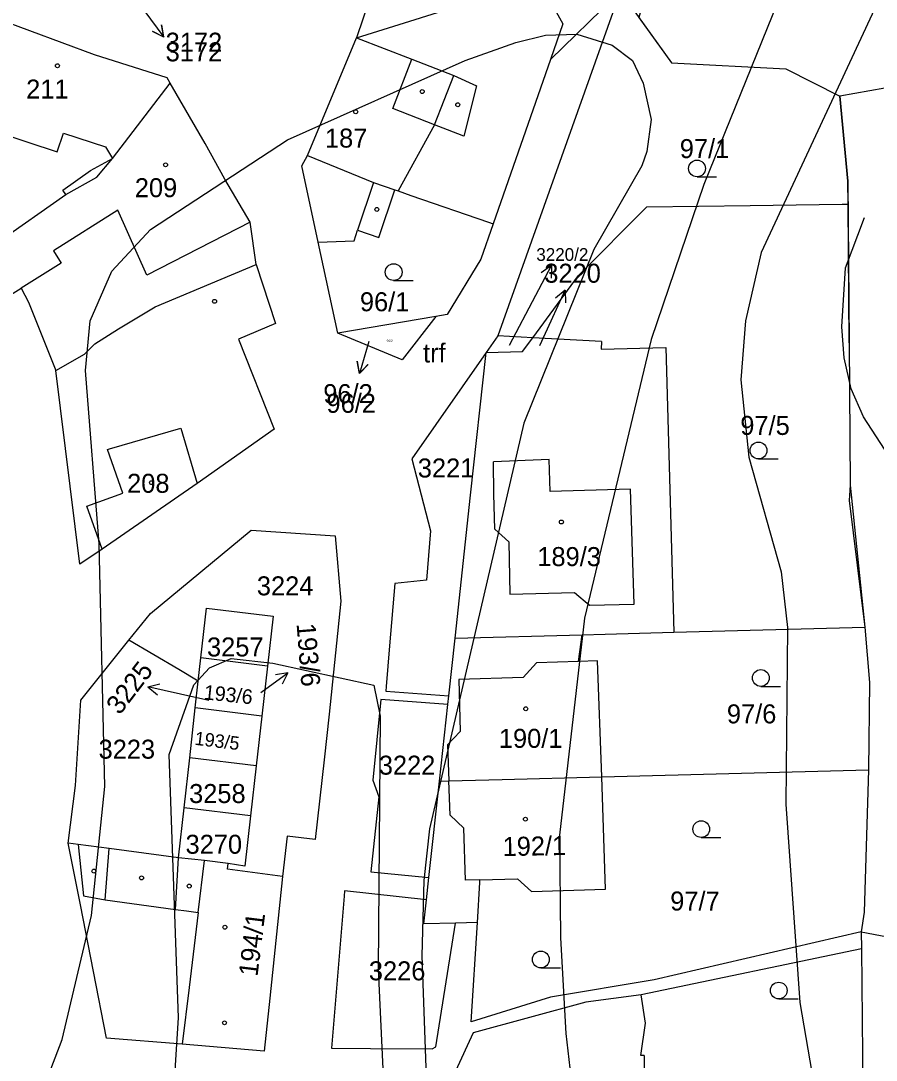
# Model space of a CAD drawing. Extents: x -555860 to -552701, y -1187050 to -1182291.
# Drawn here: x -554415.8 to -554339.3, y -1184801.1 to -1184708.1 of the extents above; entities that cross this region are included whole.
import ezdxf

# ---------------------------------------------------------------- set-up
doc = ezdxf.new("R2010")
doc.units = 0
for name, color, linetype in [('CYKLISTI_stav', 7, 'Continuous'), ('LEG_2b', 7, 'Continuous'), ('Level 16', 7, 'Continuous'), ('Level 25', 7, 'Continuous'), ('Level 32', 7, 'Continuous'), ('Level 40', 7, 'Continuous'), ('Level 41', 7, 'Continuous'), ('navrh_BV', 7, 'Continuous'), ('stav_BV', 7, 'Continuous')]:
    doc.layers.add(name, color=color, linetype=linetype)

msp = doc.modelspace()

# ---------------------------------------------------------------- linework, layer by layer
at = {"layer": 'CYKLISTI_stav'}
for p, q in [((-554385.83, -1184709.59), (-554380.86, -1184711.51)), ((-554382.57, -1184715.93), (-554380.86, -1184711.51)), ((-554380.86, -1184711.51), (-554377.12, -1184712.95)), ((-554378.83, -1184717.37), (-554377.12, -1184712.95)), ((-554377.12, -1184712.95), (-554375.09, -1184713.89)), ((-554375.09, -1184713.89), (-554376.2, -1184718.39)), ((-554378.83, -1184717.37), (-554382.57, -1184715.93)), ((-554378.83, -1184717.37), (-554382.09, -1184723.29)), ((-554377.67, -1184717.82), (-554378.83, -1184717.37)), ((-554418.47, -1184717.86), (-554412.59, -1184719.8)), ((-554412.59, -1184719.8), (-554412.03, -1184718.12)), ((-554412.03, -1184718.12), (-554408.28, -1184719.36)), ((-554376.2, -1184718.39), (-554377.67, -1184717.82)), ((-554408.28, -1184719.36), (-554407.66, -1184720.38)), ((-554390.2, -1184720.12), (-554384.3, -1184722.55)), ((-554409.05, -1184722.06), (-554407.66, -1184720.38)), ((-554411.82, -1184723.6), (-554409.05, -1184722.06)), ((-554384.3, -1184722.55), (-554385.73, -1184726.82)), ((-554384.3, -1184722.55), (-554382.38, -1184723.19)), ((-554407.18, -1184725.01), (-554412.93, -1184728.66)), ((-554404.56, -1184730.82), (-554407.18, -1184725.01)), ((-554395.34, -1184726.1), (-554404.56, -1184730.82)), ((-554412.93, -1184728.66), (-554412.23, -1184729.75)), ((-554412.23, -1184729.75), (-554415.83, -1184732)), ((-554407.91, -1184746.38), (-554401.53, -1184744.53)), ((-554401.53, -1184744.53), (-554400.07, -1184749.49)), ((-554408.1, -1184746.43), (-554407.91, -1184746.38)), ((-554406.72, -1184750.35), (-554408.1, -1184746.43)), ((-554409.93, -1184751.5), (-554406.72, -1184750.35)), ((-554408.56, -1184755.36), (-554409.93, -1184751.5)), ((-554410.73, -1184781.81), (-554410.23, -1184786.38)), ((-554408.3, -1184786.75), (-554407.95, -1184782.16)), ((-554402.02, -1184787.6), (-554401.73, -1184782.98)), ((-554399.98, -1184787.88), (-554399.42, -1184783.23)), ((-554410.23, -1184786.38), (-554408.3, -1184786.75)), ((-554408.3, -1184786.75), (-554402.02, -1184787.6)), ((-554402.02, -1184787.6), (-554401.03, -1184787.74)), ((-554401.03, -1184787.74), (-554399.98, -1184787.88)), ((-554399.98, -1184787.88), (-554400.79, -1184794.61)), ((-554400.79, -1184794.61), (-554401.4, -1184799.68))]:
    msp.add_line(p, q, dxfattribs=at)
for points in [[(-554372.11, -1184759.39), (-554366.3, -1184759.23), (-554364.96, -1184760.37), (-554360.99, -1184760.27), (-554361.29, -1184749.99), (-554368.49, -1184750.21), (-554368.58, -1184747.33), (-554373.55, -1184747.53)], [(-554373.45, -1184753.57), (-554373.54, -1184750.45), (-554373.55, -1184747.53)], [(-554373.45, -1184753.57), (-554372.19, -1184754.7), (-554372.11, -1184759.39)], [(-554365.96, -1184765.42), (-554369.72, -1184765.55), (-554370.9, -1184766.84), (-554376.66, -1184767.03), (-554376.54, -1184771.69), (-554377.69, -1184772.89), (-554377.56, -1184776.1)], [(-554374.77, -1184784.95), (-554376.07, -1184784.98), (-554376.22, -1184780.32), (-554377.45, -1184779.18), (-554377.56, -1184776.1)]]:
    msp.add_lwpolyline(points, dxfattribs=at)
at = {"layer": 'Level 16'}
for p, q in [((-554404.829, -1184707.101), (-554403.056, -1184709.521)), ((-554403.056, -1184709.521), (-554404.051, -1184709.01)), ((-554403.056, -1184709.521), (-554403.244, -1184708.418)), ((-554368.4, -1184734.919), (-554367.148, -1184732.192)), ((-554367.148, -1184732.192), (-554368.02, -1184732.893)), ((-554367.148, -1184732.192), (-554367.111, -1184733.31)), ((-554384.71, -1184736.761), (-554385.559, -1184739.639)), ((-554385.559, -1184739.639), (-554385.755, -1184738.538)), ((-554385.559, -1184739.639), (-554384.796, -1184738.821)), ((-554394.389, -1184768.189), (-554391.949, -1184766.445)), ((-554391.949, -1184766.445), (-554393.053, -1184766.62)), ((-554391.949, -1184766.445), (-554392.471, -1184767.433)), ((-554404.49, -1184767.691), (-554403.406, -1184767.419)), ((-554401.561, -1184768.34), (-554404.49, -1184767.691)), ((-554404.49, -1184767.691), (-554403.622, -1184768.396))]:
    msp.add_line(p, q, dxfattribs=at)
for points in [[(-554369.41, -1184737.12), (-554368.4, -1184734.92)], [(-554399.03, -1184768.9), (-554401.56, -1184768.34)]]:
    msp.add_lwpolyline(points, dxfattribs=at)
at = {"layer": 'Level 25'}
for p, q in [((-554355.352, -1184722.03), (-554353.602, -1184722.03)), ((-554382.492, -1184731.31), (-554380.742, -1184731.31)), ((-554349.852, -1184747.28), (-554348.102, -1184747.28)), ((-554349.642, -1184767.64), (-554347.892, -1184767.64)), ((-554354.972, -1184781.17), (-554353.222, -1184781.17)), ((-554369.322, -1184792.84), (-554367.572, -1184792.84)), ((-554348.042, -1184795.62), (-554346.292, -1184795.62))]:
    msp.add_line(p, q, dxfattribs=at)
for centre, radius in [((-554412.577, -1184712.089), 0.175), ((-554379.937, -1184714.399), 0.175), ((-554376.757, -1184715.579), 0.175), ((-554385.887, -1184716.209), 0.175), ((-554402.897, -1184720.959), 0.175), ((-554355.352, -1184721.28), 0.75), ((-554383.997, -1184724.949), 0.175), ((-554382.492, -1184730.56), 0.75), ((-554398.517, -1184733.179), 0.175), ((-554349.852, -1184746.53), 0.75), ((-554404.157, -1184749.409), 0.175), ((-554367.487, -1184752.929), 0.175), ((-554349.642, -1184766.89), 0.75), ((-554370.677, -1184769.649), 0.175), ((-554370.707, -1184779.529), 0.175), ((-554354.972, -1184780.42), 0.75), ((-554409.317, -1184784.179), 0.175), ((-554405.047, -1184784.789), 0.175), ((-554400.777, -1184785.519), 0.175), ((-554397.587, -1184789.199), 0.175), ((-554369.322, -1184792.09), 0.75), ((-554348.042, -1184794.87), 0.75), ((-554397.627, -1184797.759), 0.175)]:
    msp.add_circle(centre, radius, dxfattribs=at)
at = {"layer": 'Level 32'}
for points in [[(-554249.126, -1184584.47), (-554265.435, -1184610.894), (-554279.596, -1184629.985), (-554323.088, -1184664.88), (-554334.594, -1184685.993), (-554344.835, -1184692.694), (-554356.213, -1184692.694), (-554360.553, -1184707.769), (-554357.64, -1184711.84), (-554347.4, -1184712.36)], [(-554347.4, -1184712.36), (-554342.58, -1184714.8), (-554341.86, -1184722.43), (-554341.75, -1184736.88), (-554341.66, -1184749.64), (-554340.34, -1184762.35), (-554339.91, -1184767.31), (-554340.01, -1184775.1), (-554340.41, -1184787.86), (-554340.66, -1184789.6), (-554340.65, -1184791.15), (-554340.55, -1184800.62), (-554340.45, -1184815.27), (-554340.98, -1184836.51), (-554341.45, -1184855.6), (-554333.31, -1184855.07), (-554332.79, -1184863.52), (-554332.76, -1184864.02), (-554332.23, -1184872.48), (-554331.7, -1184880.94), (-554331.18, -1184889.39), (-554330.65, -1184897.85), (-554330.13, -1184906.31)]]:
    msp.add_lwpolyline(points, dxfattribs=at)
at = {"layer": 'Level 40'}
msp.add_lwpolyline([(-554450.264, -1184865.95), (-554439.884, -1184857.491), (-554436.278, -1184854.024), (-554421.026, -1184835.722), (-554411.043, -1184820.885), (-554405.912, -1184811.456), (-554402.03, -1184802.027), (-554401.752, -1184797.314), (-554402.584, -1184773.742), (-554400.366, -1184767.503), (-554398.98, -1184765.977), (-554397.038, -1184765.144), (-554393.295, -1184765.56), (-554384.26, -1184767.536), (-554383.706, -1184770.31), (-554383.874, -1184792.965), (-554382.942, -1184812.734), (-554379.152, -1184838.078), (-554373.189, -1184853.053), (-554370.416, -1184857.906), (-554358.908, -1184872.188), (-554355.719, -1184895.76), (-554353.916, -1184905.188), (-554349.895, -1184919.332)], dxfattribs=at)
at = {"layer": 'Level 41'}
for points in [[(-554339.146, -1184685.521), (-554336.861, -1184689.161), (-554335.336, -1184692.212), (-554335.059, -1184695.262), (-554336.861, -1184701.363), (-554349.617, -1184728.817), (-554351.004, -1184734.917), (-554351.432, -1184740.217), (-554350.727, -1184747.12), (-554347.815, -1184757.38), (-554347.261, -1184762.371), (-554347.399, -1184778.178), (-554346.151, -1184795.927), (-554341.991, -1184820.33), (-554338.248, -1184833.641), (-554332.701, -1184849.172), (-554330.067, -1184854.302), (-554299.84, -1184892.986), (-554285.836, -1184907.129), (-554272.052, -1184935.022), (-554269.134, -1184939.392)], [(-554347.676, -1184705.246), (-554354.748, -1184722.716), (-554359.462, -1184736.582), (-554365.424, -1184761.541), (-554367.643, -1184780.952), (-554367.571, -1184790.14), (-554367.088, -1184798.7), (-554365.921, -1184808.785), (-554365.147, -1184813.952), (-554363.776, -1184819.016), (-554361.681, -1184825.045), (-554355.164, -1184838.91), (-554346.844, -1184852.776), (-554337.693, -1184866.643), (-554329.097, -1184878.289), (-554311.21, -1184899.919), (-554296.373, -1184927.373)], [(-554418.114, -1184814.784), (-554412.152, -1184799.254), (-554409.518, -1184788.162), (-554408.328, -1184776.609), (-554408.824, -1184754.885), (-554410.072, -1184739.354), (-554409.656, -1184734.917), (-554407.715, -1184730.481), (-554404.248, -1184726.736), (-554391.993, -1184718.718), (-554376.101, -1184711.623), (-554371.562, -1184710.022), (-554368.922, -1184709.362), (-554366.118, -1184709.267), (-554362.929, -1184710.237), (-554361.126, -1184711.623), (-554360.177, -1184713.652), (-554359.462, -1184716.892), (-554359.847, -1184719.757), (-554360.294, -1184721.052), (-554364.593, -1184728.54), (-554370.832, -1184744.07), (-554379.29, -1184780.397), (-554379.782, -1184785.025), (-554379.984, -1184791.768), (-554379.568, -1184803.414)], [(-554271.831, -1184913.231), (-554273.911, -1184909.072), (-554276.546, -1184901.584), (-554279.041, -1184889.244), (-554282.785, -1184882.726), (-554296.928, -1184862.344), (-554312.735, -1184847.23), (-554316.895, -1184841.961), (-554322.025, -1184833.642), (-554324.372, -1184827.265), (-554325.353, -1184822.826), (-554322.718, -1184792.322), (-554323.827, -1184782.338), (-554329.096, -1184762.371), (-554331.454, -1184757.38), (-554340.466, -1184743.514), (-554341.575, -1184741.019), (-554342.191, -1184738.237), (-554342.407, -1184735.473), (-554342.061, -1184730.183), (-554340.36, -1184725.685)]]:
    msp.add_lwpolyline(points, dxfattribs=at)
at = {"layer": 'navrh_BV'}
for p, q in [((-554385.83, -1184709.59), (-554369.51, -1184704.47)), ((-554384.11, -1184704.5), (-554385.83, -1184709.59)), ((-554369.51, -1184704.47), (-554367.35, -1184708.34)), ((-554362.22, -1184705.44), (-554373.18, -1184736.27)), ((-554368.47, -1184711.54), (-554362.22, -1184705.44)), ((-554362.22, -1184705.44), (-554357.64, -1184711.84)), ((-554409.25, -1184711.1), (-554419.03, -1184707.49)), ((-554367.35, -1184708.34), (-554368.47, -1184711.54)), ((-554390.2, -1184720.12), (-554385.83, -1184709.59)), ((-554402.75, -1184713.17), (-554409.25, -1184711.1)), ((-554368.47, -1184711.54), (-554373.6, -1184726.24)), ((-554357.64, -1184711.84), (-554347.4, -1184712.36)), ((-554347.4, -1184712.36), (-554342.58, -1184714.8)), ((-554407.66, -1184720.38), (-554402.48, -1184713.65)), ((-554402.48, -1184713.65), (-554402.75, -1184713.17)), ((-554399.37, -1184719.06), (-554402.48, -1184713.65)), ((-554335.95, -1184713.64), (-554342.58, -1184714.8)), ((-554341.86, -1184722.43), (-554342.58, -1184714.8)), ((-554397.6, -1184722.25), (-554399.37, -1184719.06)), ((-554390.72, -1184721.06), (-554390.2, -1184720.12)), ((-554409.6, -1184721.48), (-554407.66, -1184720.38)), ((-554389.24, -1184727.89), (-554390.72, -1184721.06)), ((-554412.08, -1184723.23), (-554409.6, -1184721.48)), ((-554395.34, -1184726.1), (-554397.6, -1184722.25)), ((-554341.84, -1184724.48), (-554341.86, -1184722.43)), ((-554418.02, -1184727.97), (-554411.82, -1184723.6)), ((-554411.82, -1184723.6), (-554412.08, -1184723.23)), ((-554383.81, -1184727.46), (-554382.38, -1184723.19)), ((-554382.38, -1184723.19), (-554382.09, -1184723.29)), ((-554382.09, -1184723.29), (-554380.96, -1184723.69)), ((-554380.96, -1184723.69), (-554374.02, -1184726.09)), ((-554365.95, -1184730.87), (-554359.84, -1184724.73)), ((-554359.84, -1184724.73), (-554350.61, -1184724.59)), ((-554350.61, -1184724.59), (-554342.36, -1184724.49)), ((-554342.36, -1184724.49), (-554341.84, -1184724.48)), ((-554341.75, -1184736.88), (-554341.84, -1184724.48)), ((-554394.79, -1184729.88), (-554395.34, -1184726.1)), ((-554373.6, -1184726.24), (-554374.7, -1184729.4)), ((-554374.02, -1184726.09), (-554373.6, -1184726.24)), ((-554386.04, -1184727.76), (-554385.73, -1184726.82)), ((-554385.73, -1184726.82), (-554383.81, -1184727.46)), ((-554389.24, -1184727.89), (-554386.04, -1184727.76)), ((-554387.48, -1184736.04), (-554389.24, -1184727.89)), ((-554374.7, -1184729.4), (-554377.72, -1184734.36)), ((-554403.83, -1184733.66), (-554394.79, -1184729.88)), ((-554394.79, -1184729.88), (-554393.06, -1184735.15)), ((-554370.05, -1184736.44), (-554365.95, -1184730.87)), ((-554417.48, -1184733.04), (-554415.83, -1184732)), ((-554415.83, -1184732), (-554415.15, -1184733.24)), ((-554415.15, -1184733.24), (-554412.72, -1184739.37)), ((-554407.11, -1184735.63), (-554403.83, -1184733.66)), ((-554378.71, -1184734.53), (-554387.48, -1184736.04)), ((-554378.71, -1184734.53), (-554381.74, -1184738.41)), ((-554377.72, -1184734.36), (-554378.71, -1184734.53)), ((-554409.22, -1184736.98), (-554407.11, -1184735.63)), ((-554393.06, -1184735.15), (-554396.37, -1184736.57)), ((-554396.37, -1184736.57), (-554393.17, -1184744.63)), ((-554381.74, -1184738.41), (-554387.48, -1184736.04)), ((-554373.18, -1184736.27), (-554374.21, -1184737.75)), ((-554370.05, -1184736.44), (-554373.18, -1184736.27)), ((-554370.96, -1184737.66), (-554370.05, -1184736.44)), ((-554363.9, -1184736.77), (-554370.05, -1184736.44)), ((-554363.9, -1184736.77), (-554363.93, -1184737.47)), ((-554341.75, -1184736.88), (-554341.66, -1184749.64)), ((-554410.16, -1184737.92), (-554409.22, -1184736.98)), ((-554374.21, -1184737.75), (-554380.88, -1184747.27)), ((-554375.61, -1184750.53), (-554374.21, -1184737.75)), ((-554374.21, -1184737.75), (-554370.96, -1184737.66)), ((-554363.93, -1184737.47), (-554358.15, -1184737.32)), ((-554358.15, -1184737.32), (-554357.43, -1184762.8)), ((-554412.72, -1184739.37), (-554410.16, -1184737.92)), ((-554410.56, -1184756.7), (-554412.72, -1184739.37)), ((-554393.17, -1184744.63), (-554400.07, -1184749.49)), ((-554380.88, -1184747.27), (-554379.2, -1184753.71)), ((-554400.07, -1184749.49), (-554408.56, -1184755.36)), ((-554341.66, -1184749.64), (-554341.73, -1184751.01)), ((-554377, -1184763.32), (-554375.61, -1184750.53)), ((-554341.73, -1184751.01), (-554340.34, -1184762.35)), ((-554404.25, -1184761.11), (-554395.25, -1184753.66)), ((-554395.25, -1184753.66), (-554387.74, -1184754.18)), ((-554387.74, -1184754.18), (-554387.23, -1184760.01)), ((-554379.2, -1184753.71), (-554379.55, -1184758.15)), ((-554408.56, -1184755.36), (-554410.56, -1184756.7)), ((-554379.55, -1184758.15), (-554382.38, -1184758.44)), ((-554382.38, -1184758.44), (-554382.86, -1184764.02)), ((-554387.23, -1184760.01), (-554388.25, -1184770.13)), ((-554406.19, -1184763.5), (-554404.25, -1184761.11)), ((-554399.74, -1184765.1), (-554399.24, -1184760.63)), ((-554399.24, -1184760.63), (-554393.26, -1184761.37)), ((-554393.26, -1184761.37), (-554393.77, -1184765.83)), ((-554365.62, -1184763.02), (-554363.57, -1184762.97)), ((-554363.57, -1184762.97), (-554357.43, -1184762.8)), ((-554357.43, -1184762.8), (-554340.34, -1184762.35)), ((-554340.34, -1184762.35), (-554339.91, -1184767.31)), ((-554410.47, -1184768.88), (-554406.19, -1184763.5)), ((-554401.71, -1184766.14), (-554406.19, -1184763.5)), ((-554377.57, -1184768.48), (-554377, -1184763.32)), ((-554377, -1184763.32), (-554365.62, -1184763.02)), ((-554365.96, -1184765.42), (-554365.62, -1184763.02)), ((-554382.86, -1184764.02), (-554383.16, -1184767.65)), ((-554399.97, -1184767.17), (-554399.74, -1184765.1)), ((-554393.77, -1184765.83), (-554399.74, -1184765.1)), ((-554364.25, -1184765.36), (-554365.96, -1184765.42)), ((-554363.88, -1184775.73), (-554364.25, -1184765.36)), ((-554399.97, -1184767.17), (-554401.71, -1184766.14)), ((-554393.77, -1184765.83), (-554394.28, -1184770.3)), ((-554400.24, -1184769.57), (-554399.97, -1184767.17)), ((-554339.91, -1184767.31), (-554340.01, -1184775.1)), ((-554383.16, -1184767.65), (-554383.19, -1184768.06)), ((-554383.19, -1184768.06), (-554377.57, -1184768.48)), ((-554377.65, -1184769.26), (-554377.57, -1184768.48)), ((-554410.97, -1184776.51), (-554410.47, -1184768.88)), ((-554383.64, -1184768.83), (-554384.36, -1184776.03)), ((-554377.65, -1184769.26), (-554383.64, -1184768.83)), ((-554378.4, -1184776.12), (-554377.65, -1184769.26)), ((-554400.73, -1184774.04), (-554400.24, -1184769.57)), ((-554394.28, -1184770.3), (-554400.24, -1184769.57)), ((-554394.28, -1184770.3), (-554394.78, -1184774.76)), ((-554388.25, -1184770.13), (-554388.71, -1184774.22)), ((-554401.23, -1184778.51), (-554400.73, -1184774.04)), ((-554394.78, -1184774.76), (-554400.73, -1184774.04)), ((-554394.78, -1184774.76), (-554395.29, -1184779.23)), ((-554388.71, -1184774.22), (-554389.51, -1184781.34)), ((-554377.56, -1184776.1), (-554372.78, -1184775.97)), ((-554372.78, -1184775.97), (-554363.88, -1184775.73)), ((-554363.88, -1184775.73), (-554340.01, -1184775.1)), ((-554363.55, -1184785.78), (-554363.88, -1184775.73)), ((-554340.01, -1184775.1), (-554340.41, -1184787.86)), ((-554411.62, -1184781.69), (-554410.97, -1184776.51)), ((-554384.36, -1184776.03), (-554383.81, -1184777.52)), ((-554379.35, -1184784.74), (-554378.4, -1184776.12)), ((-554378.4, -1184776.12), (-554377.56, -1184776.1)), ((-554383.81, -1184777.52), (-554384.52, -1184784.23)), ((-554401.73, -1184782.98), (-554401.23, -1184778.51)), ((-554395.29, -1184779.23), (-554401.23, -1184778.51)), ((-554395.29, -1184779.23), (-554395.8, -1184783.75)), ((-554392.03, -1184781.06), (-554392.43, -1184784.66)), ((-554389.51, -1184781.34), (-554392.03, -1184781.06)), ((-554410.73, -1184781.81), (-554411.62, -1184781.69)), ((-554410.52, -1184787.2), (-554411.62, -1184781.69)), ((-554407.95, -1184782.16), (-554410.73, -1184781.81)), ((-554401.73, -1184782.98), (-554407.95, -1184782.16)), ((-554399.42, -1184783.23), (-554401.73, -1184782.98)), ((-554397.29, -1184783.5), (-554399.42, -1184783.23)), ((-554397.35, -1184784), (-554397.29, -1184783.5)), ((-554392.43, -1184784.66), (-554397.35, -1184784)), ((-554395.8, -1184783.75), (-554397.29, -1184783.5)), ((-554384.52, -1184784.23), (-554379.35, -1184784.74)), ((-554392.43, -1184784.66), (-554393.57, -1184795.54)), ((-554379.56, -1184786.74), (-554379.35, -1184784.74)), ((-554375, -1184788.78), (-554374.79, -1184785.19)), ((-554374.79, -1184785.19), (-554374.77, -1184784.95)), ((-554374.77, -1184784.95), (-554371.42, -1184784.86)), ((-554371.42, -1184784.86), (-554370.17, -1184786.01)), ((-554386.88, -1184785.93), (-554386.93, -1184786.43)), ((-554379.56, -1184786.74), (-554386.88, -1184785.93)), ((-554370.17, -1184786.01), (-554363.55, -1184785.78)), ((-554386.93, -1184786.43), (-554388.05, -1184800.02)), ((-554379.8, -1184788.91), (-554379.56, -1184786.74)), ((-554408.18, -1184799.12), (-554410.52, -1184787.2)), ((-554340.41, -1184787.86), (-554340.66, -1184789.6)), ((-554376.96, -1184788.83), (-554379.8, -1184788.91)), ((-554378.73, -1184799.91), (-554376.96, -1184788.83)), ((-554375, -1184788.78), (-554376.96, -1184788.83)), ((-554375.55, -1184797.68), (-554375, -1184788.78)), ((-554340.66, -1184789.6), (-554359.18, -1184793.92)), ((-554340.66, -1184789.6), (-554333.62, -1184790.97)), ((-554340.66, -1184789.6), (-554340.65, -1184791.15)), ((-554340.65, -1184791.15), (-554360.35, -1184795.25)), ((-554340.65, -1184791.15), (-554340.55, -1184800.62)), ((-554359.18, -1184793.92), (-554368.45, -1184795.45)), ((-554393.57, -1184795.54), (-554394.07, -1184800.29)), ((-554368.45, -1184795.45), (-554375.55, -1184797.68)), ((-554360.35, -1184795.25), (-554365.29, -1184795.92)), ((-554359.96, -1184797.8), (-554360.35, -1184795.25)), ((-554365.29, -1184795.92), (-554375.38, -1184798.66)), ((-554360.39, -1184800.69), (-554359.96, -1184797.8)), ((-554401.4, -1184799.68), (-554408.18, -1184799.12)), ((-554375.38, -1184798.66), (-554376.95, -1184802.08)), ((-554394.07, -1184800.29), (-554401.4, -1184799.68)), ((-554388.05, -1184800.02), (-554384.55, -1184800.06)), ((-554384.55, -1184800.06), (-554379.04, -1184800.1)), ((-554379.04, -1184800.1), (-554378.73, -1184799.91)), ((-554360.09, -1184800.69), (-554360.39, -1184800.69)), ((-554360.09, -1184800.69), (-554360.15, -1184807.27)), ((-554340.55, -1184800.62), (-554340.45, -1184815.27))]:
    msp.add_line(p, q, dxfattribs=at)
at = {"layer": 'stav_BV'}
for p, q in [((-554404.83, -1184707.1), (-554403.066, -1184709.528)), ((-554403.066, -1184709.528), (-554404.06, -1184709.012)), ((-554403.066, -1184709.528), (-554403.25, -1184708.423)), ((-554369.78, -1184732.62), (-554368.371, -1184729.97)), ((-554368.371, -1184729.97), (-554369.283, -1184730.619)), ((-554368.371, -1184729.97), (-554368.399, -1184731.09)), ((-554372.13, -1184737.09), (-554369.78, -1184732.62)), ((-554384.71, -1184736.76), (-554385.537, -1184739.645)), ((-554385.537, -1184739.645), (-554385.742, -1184738.544)), ((-554385.537, -1184739.645), (-554384.78, -1184738.82))]:
    msp.add_line(p, q, dxfattribs=at)

# ---------------------------------------------------------------- texts
at = {"layer": 'LEG_2b'}
for s, height, p in [('3172', 1.7, (-554402.89, -1184711.695)), ('211', 1.7, (-554415.37, -1184715.025)), ('187', 1.7, (-554388.64, -1184719.415)), ('97/1', 1.7, (-554356.895, -1184720.355)), ('209', 1.7, (-554405.65, -1184723.855)), ('3220/2', 1.139, (-554369.732, -1184729.554)), ('96/1', 1.7, (-554385.51, -1184734.065)), ('96/2', 0.2, (-554383.12, -1184736.81)), ('96/2', 1.7, (-554388.505, -1184743.155)), ('97/5', 1.7, (-554351.48, -1184745.135)), ('3221', 1.7, (-554380.331, -1184748.945)), ('208', 1.7, (-554406.34, -1184750.315)), ('189/3', 1.7, (-554369.64, -1184756.875)), ('3224', 1.7, (-554394.731, -1184759.495)), ('3257', 1.7, (-554399.191, -1184764.965)), ('97/6', 1.7, (-554352.68, -1184770.955)), ('190/1', 1.7, (-554373.08, -1184773.145)), ('3223', 1.7, (-554408.891, -1184774.115)), ('3222', 1.7, (-554383.821, -1184775.545)), ('3258', 1.7, (-554400.791, -1184778.085)), ('3270', 1.7, (-554401.111, -1184782.625)), ('97/7', 1.7, (-554357.75, -1184787.705)), ('3226', 1.7, (-554384.711, -1184793.955))]:
    msp.add_text(s, height=height, dxfattribs=at).set_placement(p)
for s, height, rotation, p in [('193/6', 1.304, 354, (-554399.517, -1184768.796)), ('193/5', 1.2, 353, (-554400.346, -1184772.867)), ('192/1', 1.7, 1, (-554372.732, -1184782.834)), ('194/1', 1.7, 83, (-554394.678, -1184793.661))]:
    msp.add_text(s, height=height, rotation=rotation, dxfattribs=at).set_placement(p)
at = {"layer": 'Level 16'}
for s, p in [('3172', (-554402.89, -1184710.83)), ('3220', (-554369.013, -1184731.51)), ('trf', (-554379.86, -1184738.65)), ('96/2', (-554388.786, -1184742.29))]:
    msp.add_text(s, height=1.7, dxfattribs=at).set_placement(p)
for s, rotation, p in [('193/6', 274.5, (-554391.18, -1184762.05)), ('3225', 52.6612, (-554406.995, -1184770.272))]:
    msp.add_text(s, height=1.7, rotation=rotation, dxfattribs=at).set_placement(p)

doc.saveas('drawing.dxf')
